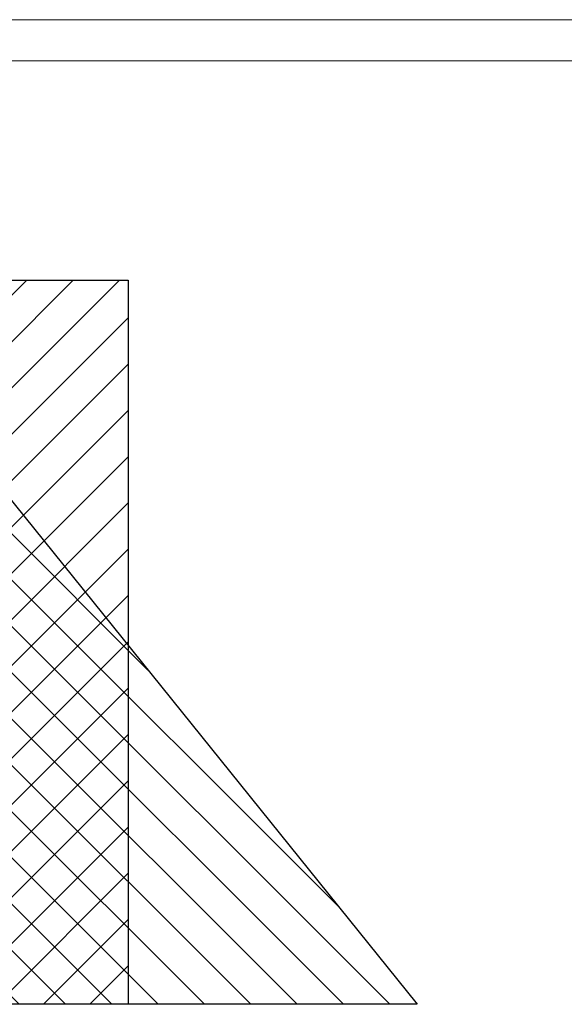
# Model space of a CAD drawing. Header units: millimetres. Extents: x 0 to 39025, y -31299 to 8400.
# Tile 300 of 382: x 7791 to 9110, y 6012 to 8400. Entities that reach past the tile are written whole.
import ezdxf

# ---------------------------------------------------------------- set-up
doc = ezdxf.new("R2010")
doc.units = ezdxf.units.MM
for name, color, linetype in [('FORMAT', 7, 'Continuous'), ('ODMIKI funkcionalni', 253, 'Continuous'), ('ODMIKI varnostni', 252, 'Continuous')]:
    doc.layers.add(name, color=color, linetype=linetype)

msp = doc.modelspace()

# ---------------------------------------------------------------- hatches: boundary and pattern name
at = {"layer": 'ODMIKI funkcionalni'}
h = msp.add_hatch(dxfattribs=at)
h.set_pattern_fill('ANSI31', color=256, scale=25)
h.set_pattern_definition([(45, (0, -3070.55), (-56.1266, 56.1266), [])])
h.paths.add_polyline_path([(7753.6, 6012.4), (7753.6, 7268), (6603.6, 7268), (6603.6, 6012.4), (6003.6, 6012.4), (6003.6, 7768), (8053.6, 7768), (8053.6, 6012.4)])
at = {"layer": 'ODMIKI varnostni'}
h = msp.add_hatch(dxfattribs=at)
h.set_pattern_fill('ANSI31', color=256, scale=25, angle=90)
h.set_pattern_definition([(135, (2909.9, -2241.72), (-56.1266, -56.1266), [])])
h.paths.add_polyline_path([(7753.6, 6012.4), (7753.6, 7255.4), (8753.6, 6012.4)])

# ---------------------------------------------------------------- linework, layer by layer
at = {"layer": 'FORMAT', "color": 7, "linetype": 'Continuous', "lineweight": 18, "ltscale": 27}
for p, q in [((0, 8400), (18568, 8400)), ((500, 8300), (18468, 8300))]:
    msp.add_line(p, q, dxfattribs=at)
at = {"layer": 'ODMIKI funkcionalni'}
msp.add_lwpolyline([(7753.6, 6012.4), (7753.6, 7268), (6603.6, 7268), (6603.6, 6012.4), (6003.6, 6012.4), (6003.6, 7768), (8053.6, 7768), (8053.6, 6012.4)], close=True, dxfattribs=at)
at = {"layer": 'ODMIKI varnostni'}
msp.add_lwpolyline([(7753.6, 6012.4), (7753.6, 7255.4), (8753.6, 6012.4)], close=True, dxfattribs=at)

doc.saveas('drawing.dxf')
